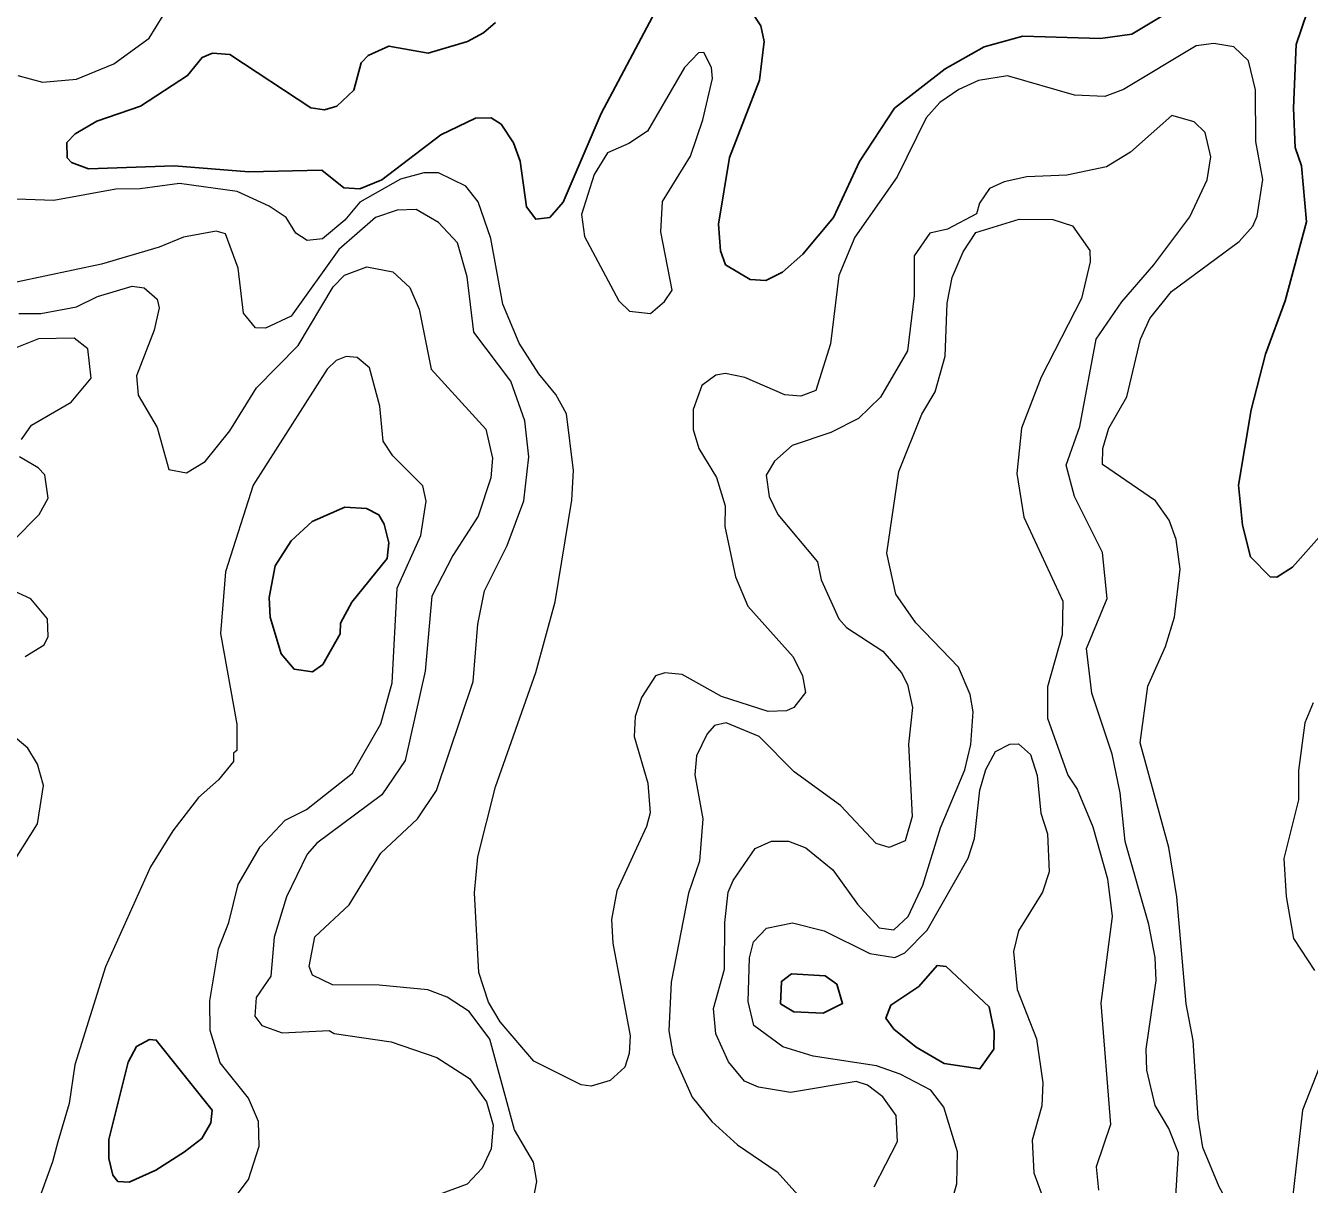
# Model space of a CAD drawing. Extents: x 763.2 to 816.8, y 7896.5 to 7952.7.
# Drawn here: x 786.157 to 788.764, y 7918.336 to 7920.69 of the extents above; entities that cross this region are included whole.
import ezdxf

# ---------------------------------------------------------------- set-up
doc = ezdxf.new("R2010")
doc.units = 0
doc.header["$LTSCALE"] = 0.064
doc.layers.add('1', color=7, linetype='Continuous', lineweight=25)
doc.layers.add('2', color=7, linetype='Continuous', lineweight=13)

msp = doc.modelspace()

# ---------------------------------------------------------------- linework, layer by layer
at = {"layer": '1'}
for points in [[(788.4915, 7920.7254), (788.4039, 7920.6723), (788.3402, 7920.6635), (788.1825, 7920.6681), (788.1037, 7920.6465), (788.0248, 7920.6021), (787.9219, 7920.522), (787.8504, 7920.4135), (787.798, 7920.2996), (787.7351, 7920.2251), (787.694, 7920.189), (787.6603, 7920.1722), (787.6285, 7920.1737), (787.5782, 7920.204), (787.5685, 7920.2319), (787.5638, 7920.2863), (787.5867, 7920.4218), (787.6471, 7920.5788), (787.6571, 7920.6576), (787.6502, 7920.6892), (787.612, 7920.7477)], [(788.8277, 7919.6994), (788.7297, 7919.5896), (788.6979, 7919.5689), (788.6847, 7919.57), (788.6448, 7919.6107), (788.6287, 7919.675), (788.6205, 7919.7563), (788.6458, 7919.9092), (788.675, 7920.0225), (788.715, 7920.1308), (788.7583, 7920.2911), (788.7485, 7920.4046), (788.7355, 7920.4423), (788.7321, 7920.5222), (788.7371, 7920.6515), (788.7598, 7920.717)], [(787.0706, 7920.5016), (787, 7920.4677), (786.8803, 7920.3762), (786.8359, 7920.3584), (786.803, 7920.3605), (786.7583, 7920.3958), (786.61, 7920.3924), (786.4583, 7920.4052), (786.2847, 7920.3988), (786.25, 7920.4116), (786.2412, 7920.4214), (786.2408, 7920.4523), (786.2575, 7920.4697), (786.3015, 7920.4956), (786.3902, 7920.5263), (786.4858, 7920.5883), (786.5152, 7920.6253), (786.5365, 7920.6337), (786.5716, 7920.6311), (786.7363, 7920.5225), (786.7641, 7920.5189), (786.7891, 7920.5262), (786.8237, 7920.5585), (786.8383, 7920.6142), (786.8527, 7920.6291), (786.8948, 7920.6482), (786.9744, 7920.6341), (787.0541, 7920.6576), (787.0868, 7920.675), (787.111, 7920.6963)], [(787.4304, 7920.7079), (787.3256, 7920.5112), (787.2488, 7920.3313), (787.2213, 7920.2999), (787.1929, 7920.2963), (787.1742, 7920.3217)], [(787.1742, 7920.3217), (787.161, 7920.4145), (787.1476, 7920.4514), (787.1229, 7920.4894), (787.1026, 7920.5022), (787.0706, 7920.5016)]]:
    msp.add_lwpolyline(points, dxfattribs=at)
for points in [[(786.7963, 7919.4758), (786.8197, 7919.5185), (786.8915, 7919.6068), (786.8945, 7919.6388), (786.8852, 7919.6771), (786.8741, 7919.6957), (786.8495, 7919.7085), (786.8052, 7919.7115), (786.7386, 7919.6822), (786.6959, 7919.6427), (786.6636, 7919.5923), (786.6515, 7919.5277), (786.6533, 7919.4876), (786.6759, 7919.4135), (786.702, 7919.3823), (786.7394, 7919.3768), (786.7603, 7919.392), (786.7956, 7919.4541)], [(788.0264, 7918.7781), (788.0081, 7918.7799), (787.971, 7918.7374), (787.9144, 7918.6998), (787.9043, 7918.6735), (787.9205, 7918.6506), (787.9659, 7918.6144), (788.0223, 7918.5813), (788.0952, 7918.5699), (788.1234, 7918.6101), (788.1239, 7918.6462), (788.1136, 7918.6961)], [(787.8044, 7918.7424), (787.7806, 7918.7589), (787.7126, 7918.763), (787.6918, 7918.7479), (787.6899, 7918.7025), (787.7173, 7918.6863), (787.7767, 7918.6836), (787.8161, 7918.703)], [(786.4793, 7918.4016), (786.5148, 7918.4285), (786.533, 7918.4604), (786.536, 7918.4862), (786.4223, 7918.6288), (786.4082, 7918.6301), (786.3821, 7918.6155), (786.3654, 7918.5836), (786.3262, 7918.4266), (786.3261, 7918.388), (786.334, 7918.3543), (786.3443, 7918.3415), (786.3669, 7918.3401), (786.4214, 7918.3642)]]:
    msp.add_lwpolyline(points, close=True, dxfattribs=at)
at = {"layer": '2'}
for points in [[(786.1414, 7920.5884), (786.1913, 7920.5747), (786.2603, 7920.5813), (786.3359, 7920.6123), (786.4077, 7920.6646), (786.4365, 7920.7103)], [(788.6219, 7920.2509), (788.6495, 7920.2824), (788.6581, 7920.3025), (788.6697, 7920.3774), (788.6553, 7920.4544), (788.6549, 7920.5591), (788.6403, 7920.6182), (788.6108, 7920.6464), (788.5704, 7920.6535), (788.5344, 7920.6489), (788.3869, 7920.5599), (788.3489, 7920.5455), (788.2869, 7920.5487), (788.151, 7920.5876), (788.0925, 7920.5783), (788.0523, 7920.5602), (788.0139, 7920.5335), (787.986, 7920.5023), (787.9267, 7920.3824), (787.8411, 7920.2601), (787.8085, 7920.1818), (787.7918, 7920.0432), (787.7617, 7919.9484), (787.7315, 7919.937), (787.699, 7919.9398), (787.6178, 7919.9747), (787.5785, 7919.9829), (787.5586, 7919.9796), (787.5302, 7919.9588), (787.5129, 7919.9097), (787.5129, 7919.8692), (787.5242, 7919.8304), (787.56, 7919.7716), (787.5776, 7919.7141), (787.5769, 7919.6724), (787.5984, 7919.5699), (787.6237, 7919.5102), (787.716, 7919.4073), (787.735, 7919.3687), (787.7409, 7919.3346), (787.7173, 7919.3043), (787.702, 7919.2976), (787.6648, 7919.2964), (787.5701, 7919.3268), (787.4903, 7919.3713), (787.455, 7919.3749), (787.4359, 7919.3686), (787.4078, 7919.3246), (787.3948, 7919.2864), (787.3928, 7919.2452), (787.4204, 7919.1505), (787.4253, 7919.0906), (787.4179, 7919.0627), (787.3579, 7918.9322), (787.3468, 7918.8737), (787.3497, 7918.8254), (787.3844, 7918.637), (787.3828, 7918.6015), (787.3741, 7918.5733), (787.3444, 7918.5465), (787.3056, 7918.5353), (787.285, 7918.5374), (787.1891, 7918.5861), (787.1208, 7918.6654), (787.0972, 7918.7054), (787.0771, 7918.7659), (787.0689, 7918.928), (787.0755, 7919.0011), (787.1111, 7919.1433), (787.1934, 7919.3752), (787.2327, 7919.5189), (787.2661, 7919.7257), (787.2693, 7919.7856), (787.2551, 7919.9011), (787.234, 7919.9406), (787.1989, 7919.9824), (787.1592, 7920.0445), (787.1262, 7920.1241), (787.1017, 7920.2574), (787.0758, 7920.3319), (787.051, 7920.3636), (786.9952, 7920.3905), (786.9654, 7920.3904), (786.9182, 7920.3775), (786.8357, 7920.3308), (786.8051, 7920.2946), (786.7597, 7920.2563), (786.7284, 7920.2529), (786.7055, 7920.2679), (786.686, 7920.3001), (786.6515, 7920.3231), (786.5863, 7920.3525), (786.4694, 7920.3691), (786.3892, 7920.3579), (786.3399, 7920.3577)], [(788.4888, 7918.246), (788.4986, 7918.3995), (788.479, 7918.4491), (788.4511, 7918.4958), (788.4344, 7918.5672), (788.433, 7918.61), (788.4527, 7918.7495), (788.4507, 7918.7963), (788.4379, 7918.8638), (788.3901, 7919.0321), (788.3801, 7919.1307), (788.3637, 7919.2096), (788.3224, 7919.3335), (788.3116, 7919.424), (788.3536, 7919.5256), (788.3443, 7919.6191), (788.2873, 7919.7334), (788.2703, 7919.7966), (788.298, 7919.8756), (788.3309, 7920.0528), (788.3832, 7920.1286), (788.4483, 7920.2035), (788.5212, 7920.3013), (788.5563, 7920.3765), (788.5643, 7920.4233), (788.5525, 7920.4726), (788.53, 7920.4946), (788.4846, 7920.507), (788.4011, 7920.4328), (788.3522, 7920.4027), (788.2716, 7920.3857), (788.1904, 7920.3824), (788.1444, 7920.3726), (788.1144, 7920.359), (788.0943, 7920.3289), (788.0878, 7920.3073), (788.0294, 7920.2759), (787.9934, 7920.268), (787.9615, 7920.2223), (787.9612, 7920.1409), (787.9482, 7920.029), (787.8934, 7919.9349), (787.8485, 7919.8915), (787.792, 7919.8631), (787.7138, 7919.837), (787.6781, 7919.8049), (787.6609, 7919.7762), (787.6667, 7919.733), (787.6845, 7919.6968), (787.7654, 7919.6001), (787.7726, 7919.564), (787.8088, 7919.4846), (787.824, 7919.4667), (787.8977, 7919.4187), (787.9356, 7919.3746), (787.9477, 7919.351), (787.9579, 7919.3042), (787.9498, 7919.2297), (787.9578, 7919.0826), (787.943, 7919.0335), (787.911, 7919.0202)], [(786.3399, 7920.3577), (786.2143, 7920.3347), (786.0234, 7920.3413), (785.9427, 7920.3365), (785.795, 7920.2893), (785.728, 7920.2557)], [(786.8783, 7919.0084), (786.9527, 7919.078), (786.9913, 7919.136), (787.0658, 7919.3575), (787.0756, 7919.4734), (787.0889, 7919.5416), (787.1349, 7919.6336), (787.1689, 7919.7244), (787.1791, 7919.8139), (787.1706, 7919.8867), (787.1421, 7919.9672), (787.0675, 7920.0671), (787.0539, 7920.1792), (787.0339, 7920.2482), (786.9954, 7920.2899), (786.9501, 7920.3164), (786.9112, 7920.3148), (786.8678, 7920.2997), (786.7933, 7920.2349), (786.6965, 7920.0993), (786.6442, 7920.0751), (786.6241, 7920.0761), (786.5995, 7920.1054), (786.5889, 7920.1967), (786.5628, 7920.2667), (786.5437, 7920.272), (786.4777, 7920.2601), (786.428, 7920.2394), (786.3113, 7920.2052), (786.1387, 7920.1688)], [(787.8805, 7918.3307), (787.928, 7918.4227), (787.925, 7918.4752), (787.8976, 7918.5132), (787.8665, 7918.5371), (787.8438, 7918.5448), (787.7106, 7918.5221), (787.6456, 7918.5331), (787.6166, 7918.545), (787.5843, 7918.5847), (787.5588, 7918.6412), (787.554, 7918.6929), (787.5764, 7918.7726), (787.5768, 7918.8678), (787.584, 7918.9294), (787.5936, 7918.9531), (787.6389, 7919.0178), (787.6721, 7919.0331), (787.7065, 7919.0329), (787.7418, 7919.0194), (787.7963, 7918.9743), (787.8463, 7918.9045), (787.8902, 7918.8565), (787.9201, 7918.8526), (787.9493, 7918.8797), (787.9794, 7918.9437), (788.0151, 7919.0597), (788.0643, 7919.178), (788.0766, 7919.2293), (788.0811, 7919.2959), (788.0752, 7919.3308), (788.0515, 7919.3864), (787.9651, 7919.4763), (787.9242, 7919.5344), (787.9057, 7919.618), (787.9301, 7919.7841), (787.9769, 7919.9006), (788.0042, 7919.9459), (788.0248, 7920.0182), (788.0287, 7920.126), (788.0384, 7920.1778), (788.0612, 7920.2305), (788.0869, 7920.2696), (788.1751, 7920.2965), (788.2431, 7920.2956)], [(788.2431, 7920.2956), (788.2831, 7920.2833), (788.318, 7920.2329), (788.3192, 7920.21), (788.3012, 7920.1352), (788.2198, 7919.9755)], [(788.3572, 7919.8721), (788.3935, 7919.9353), (788.4213, 7920.053), (788.4404, 7920.0944), (788.4845, 7920.1495), (788.6219, 7920.2509)], [(786.1428, 7920.1047), (786.188, 7920.1047), (786.2604, 7920.1184), (786.3032, 7920.1391), (786.3736, 7920.1603), (786.3974, 7920.1569), (786.4244, 7920.1337), (786.4278, 7920.1161), (786.4183, 7920.0708), (786.3821, 7919.978), (786.3854, 7919.9388), (786.4244, 7919.8735), (786.4478, 7919.7881), (786.4836, 7919.7811), (786.5216, 7919.8039), (786.5716, 7919.8666), (786.6259, 7919.9538), (786.7107, 7920.0397), (786.7814, 7920.1588), (786.8042, 7920.1829), (786.8502, 7920.1999), (786.9029, 7920.1897), (786.9375, 7920.158), (786.9561, 7920.1136), (786.9803, 7919.9919), (787.0913, 7919.8702), (787.1049, 7919.8111), (787.1016, 7919.7711), (787.0757, 7919.6928), (787.0246, 7919.6132), (786.9821, 7919.5308), (786.9683, 7919.3783), (786.9277, 7919.1965), (786.8803, 7919.1272), (786.7481, 7919.029), (786.7286, 7919.0062), (786.687, 7918.9198), (786.6615, 7918.8375), (786.6549, 7918.7584), (786.6253, 7918.715), (786.6221, 7918.6772), (786.6368, 7918.6585), (786.6779, 7918.6437), (786.7735, 7918.6484), (786.7837, 7918.6419), (786.8995, 7918.6251), (786.9923, 7918.593), (787.0584, 7918.5503), (787.0931, 7918.5029), (787.1067, 7918.4555), (787.1026, 7918.4078), (787.0842, 7918.3683), (787.0536, 7918.3358), (786.9711, 7918.3052)], [(786.1484, 7919.8491), (786.1685, 7919.8777), (786.2492, 7919.9246), (786.2898, 7919.9738), (786.2833, 7920.0332), (786.2553, 7920.0551), (786.1829, 7920.0536), (786.1257, 7920.0301)], [(786.5676, 7918.29), (786.6096, 7918.3451), (786.6315, 7918.4129), (786.6299, 7918.4635), (786.6095, 7918.5109), (786.5522, 7918.5824), (786.5314, 7918.6483), (786.531, 7918.7083), (786.5488, 7918.8143), (786.5694, 7918.8678), (786.5887, 7918.9446), (786.633, 7919.0211), (786.6838, 7919.0753), (786.7271, 7919.0972), (786.8207, 7919.1712), (786.8782, 7919.2714), (786.9012, 7919.3542), (786.9112, 7919.5467), (786.9596, 7919.6535), (786.9702, 7919.7235), (786.9634, 7919.7545), (786.9024, 7919.8158), (786.8834, 7919.8456), (786.8764, 7919.9163), (786.855, 7919.9943), (786.8302, 7920.0155), (786.8076, 7920.0176), (786.7873, 7920.0095), (786.7694, 7919.9919), (786.6192, 7919.7559), (786.5628, 7919.5803), (786.5529, 7919.4547), (786.5857, 7919.2707), (786.5857, 7919.2167), (786.5793, 7919.2115), (786.579, 7919.1948), (786.5489, 7919.1576), (786.508, 7919.1213), (786.4559, 7919.0536), (786.4108, 7918.9808), (786.3193, 7918.7777), (786.2566, 7918.5782), (786.2455, 7918.4998), (786.2223, 7918.4218), (786.2113, 7918.3815), (786.1886, 7918.3175)], [(788.2198, 7919.9755), (788.1798, 7919.8722), (788.17, 7919.7799), (788.1846, 7919.6914), (788.2636, 7919.5205), (788.262, 7919.4521), (788.2324, 7919.3463), (788.2326, 7919.283), (788.2733, 7919.1669), (788.2923, 7919.1384), (788.3243, 7919.0617), (788.3539, 7918.9565), (788.3636, 7918.8796), (788.3409, 7918.7038), (788.3606, 7918.4569), (788.331, 7918.3712), (788.3362, 7918.324)], [(788.8042, 7918.6246), (788.7503, 7918.4865), (788.7301, 7918.3077), (788.6999, 7918.2242), (788.6669, 7918.2064), (788.6419, 7918.22), (788.5812, 7918.3307), (788.5481, 7918.4103), (788.5382, 7918.4701), (788.5282, 7918.6278), (788.5137, 7918.7021), (788.4953, 7918.9197), (788.4786, 7919.0197), (788.4202, 7919.2329), (788.4364, 7919.3479), (788.4722, 7919.4285), (788.4902, 7919.4877), (788.5019, 7919.5855), (788.4938, 7919.6455), (788.4792, 7919.6849), (788.4514, 7919.7244), (788.3442, 7919.7984), (788.3445, 7919.8306), (788.3572, 7919.8721)], [(786.1306, 7919.6426), (786.1842, 7919.6966), (786.2026, 7919.73), (786.1956, 7919.7768), (786.1825, 7919.7911), (786.1443, 7919.8135)], [(786.1557, 7919.4081), (786.1948, 7919.4318), (786.2028, 7919.4486), (786.2015, 7919.4847), (786.1673, 7919.5254), (786.1172, 7919.5479)], [(788.7716, 7919.3141), (788.7548, 7919.2733), (788.742, 7919.1761), (788.7418, 7919.1169), (788.7124, 7918.9979), (788.7173, 7918.9204), (788.7321, 7918.8353), (788.7746, 7918.77)], [(786.118, 7918.9678), (786.1813, 7919.0677), (786.1929, 7919.1458), (786.1813, 7919.1892), (786.1617, 7919.2215), (786.1268, 7919.2509)], [(787.58, 7919.2729), (787.5561, 7919.268), (787.5409, 7919.2509), (787.5196, 7919.2063), (787.5164, 7919.1673), (787.5323, 7919.0781), (787.5256, 7918.9921), (787.503, 7918.9269), (787.468, 7918.7465), (787.4634, 7918.6476), (787.4716, 7918.6009), (787.5105, 7918.5124), (787.5505, 7918.4629), (787.6025, 7918.4161), (787.6835, 7918.3609), (787.7372, 7918.3006)], [(787.911, 7919.0202), (787.8845, 7919.0282), (787.8116, 7919.1054), (787.7177, 7919.1734), (787.647, 7919.2452), (787.58, 7919.2729)], [(788.0321, 7918.2794), (788.0482, 7918.3365), (788.0497, 7918.4018), (788.0219, 7918.4924), (787.9951, 7918.5271), (787.9333, 7918.5597), (787.8848, 7918.576), (787.7566, 7918.5958), (787.6949, 7918.6151), (787.636, 7918.6582), (787.6245, 7918.7067), (787.6274, 7918.7956), (787.635, 7918.828), (787.6618, 7918.856), (787.7146, 7918.867), (787.7789, 7918.8506), (787.8716, 7918.8045), (787.9225, 7918.7965), (787.9425, 7918.806), (787.9878, 7918.8519), (788.0711, 7918.998), (788.0844, 7919.0381), (788.0947, 7919.1364), (788.1074, 7919.1786), (788.127, 7919.2148), (788.1556, 7919.2298), (788.1735, 7919.2303), (788.1977, 7919.2089), (788.2111, 7919.1662), (788.2189, 7919.0896), (788.2323, 7919.0479), (788.2357, 7918.9705), (788.2222, 7918.929), (788.1734, 7918.8506), (788.1636, 7918.8089), (788.1704, 7918.7312), (788.21, 7918.6312), (788.2226, 7918.5417), (788.2207, 7918.4951), (788.2011, 7918.4251), (788.2043, 7918.3591), (788.2569, 7918.217)], [(786.7805, 7918.7412), (786.7393, 7918.7606), (786.7325, 7918.7781), (786.7444, 7918.8385), (786.8141, 7918.9034), (786.8783, 7919.0084)], [(787.1873, 7918.2993), (787.1954, 7918.3411), (787.1887, 7918.3806), (787.1496, 7918.4463), (787.1, 7918.6304), (787.058, 7918.6869), (787.013, 7918.7158), (786.9736, 7918.7306), (786.875, 7918.7405), (786.7805, 7918.7412)]]:
    msp.add_lwpolyline(points, dxfattribs=at)
msp.add_lwpolyline([(787.4547, 7920.1296), (787.4697, 7920.1526), (787.4471, 7920.2707), (787.4504, 7920.3322), (787.5075, 7920.4247), (787.5324, 7920.4981), (787.5519, 7920.5822), (787.5497, 7920.6049), (787.5344, 7920.6353), (787.5235, 7920.6345), (787.4949, 7920.605), (787.4197, 7920.4756), (787.3821, 7920.4502), (787.339, 7920.4316), (787.3117, 7920.3876), (787.286, 7920.3057), (787.2923, 7920.2614), (787.3616, 7920.1307), (787.3837, 7920.1095), (787.4258, 7920.1051)], close=True, dxfattribs=at)

doc.saveas('drawing.dxf')
